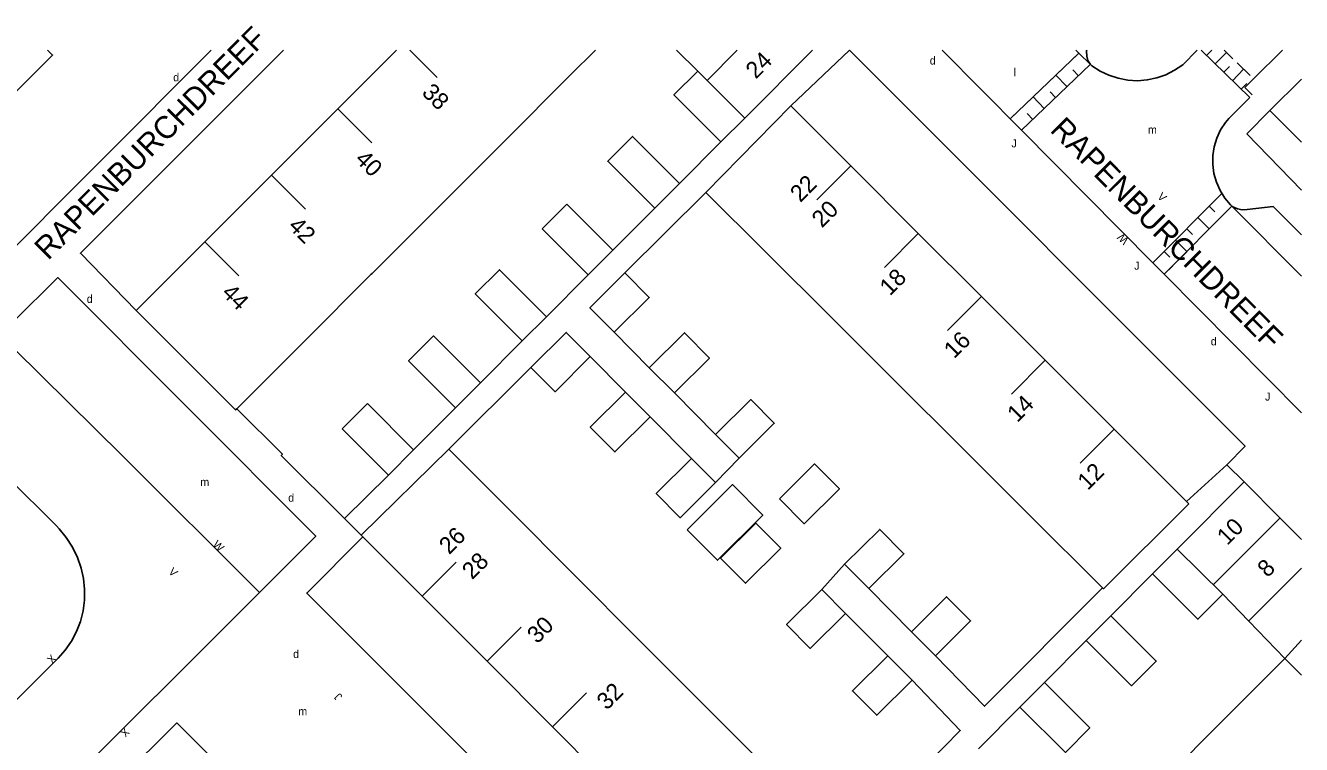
# Model space of a CAD drawing. Extents: x 134999 to 136502, y 457398 to 459002.
# Drawn here: x 136420.3 to 136500, y 458956.6 to 459001.5 of the extents above; entities that cross this region are included whole.
import ezdxf

# ---------------------------------------------------------------- set-up
doc = ezdxf.new("R2010")
doc.units = 0
for name, color, linetype in [('RI_DGTB_15', 7, 'Continuous'), ('RI_DGTB_23', 7, 'Continuous'), ('RI_DGTB_29', 7, 'Continuous'), ('RI_DGTB_3', 7, 'Continuous'), ('RI_DGTB_30', 7, 'Continuous'), ('RI_DGTB_31', 7, 'Continuous'), ('RI_DGTB_35', 7, 'Continuous'), ('RI_DGTB_36', 7, 'Continuous'), ('RI_DGTB_37', 7, 'Continuous'), ('RI_DGTB_4', 7, 'Continuous'), ('RI_DGTB_43', 7, 'Continuous'), ('RI_DGTB_48', 7, 'Continuous'), ('RI_DGTB_53', 7, 'Continuous'), ('RI_DGTB_54', 7, 'Continuous'), ('RI_DGTB_6', 7, 'Continuous'), ('RI_DGTB_7', 7, 'Continuous')]:
    doc.layers.add(name, color=color, linetype=linetype)

msp = doc.modelspace()

# ---------------------------------------------------------------- linework, layer by layer
at = {"layer": 'RI_DGTB_15'}
for p, q in [((136444.297, 459000), (136446.002, 458998.295)), ((136464.736, 459000), (136462.871, 458998.099)), ((136465.219, 458995.758), (136462.279, 458998.689)), ((136439.791, 458996.325), (136441.913, 458994.204)), ((136435.657, 458992.191), (136437.779, 458990.07)), ((136471.838, 458992.778), (136469.718, 458990.656)), ((136476.062, 458988.557), (136473.942, 458986.435)), ((136431.483, 458988.019), (136433.605, 458985.898)), ((136480.01, 458984.613), (136477.89, 458982.491)), ((136483.996, 458980.628), (136481.876, 458978.506)), ((136488.302, 458976.327), (136486.182, 458974.205)), ((136494.489, 458966.608), (136498.646, 458970.782)), ((136492.243, 458968.845), (136495.082, 458966.017)), ((136445.059, 458965.903), (136447.183, 458968.023)), ((136496.735, 458964.371), (136500, 458967.65)), ((136449.121, 458961.835), (136451.245, 458963.955)), ((136498.969, 458962.018), (136500, 458963.157)), ((136498.969, 458962.018), (136500, 458960.957)), ((136453.211, 458957.737), (136455.335, 458959.857))]:
    msp.add_line(p, q, dxfattribs=at)
at = {"layer": 'RI_DGTB_23'}
for p, q in [((136496.412, 458973.031), (136495.346, 458974.108)), ((136440.219, 458970.747), (136441.267, 458969.702))]:
    msp.add_line(p, q, dxfattribs=at)
at = {"layer": 'RI_DGTB_3'}
for p, q in [((136421.687, 458999.982), (136421.669, 459000)), ((136439.791, 458996.325), (136443.466, 459000)), ((136454.334, 458998.448), (136455.887, 459000)), ((136462.279, 458998.689), (136460.965, 459000)), ((136469.462, 459000), (136465.219, 458995.758)), ((136450.165, 458994.279), (136454.334, 458998.448)), ((136435.657, 458992.191), (136439.791, 458996.325)), ((136471.838, 458992.778), (136468.098, 458996.515)), ((136446.017, 458990.133), (136450.165, 458994.279)), ((136431.483, 458988.019), (136435.657, 458992.191)), ((136476.062, 458988.557), (136471.838, 458992.778)), ((136480.01, 458984.613), (136476.062, 458988.557)), ((136427.196, 458983.732), (136431.483, 458988.019)), ((136437.71, 458981.826), (136441.883, 458985.999)), ((136483.996, 458980.628), (136480.01, 458984.613)), ((136433.486, 458977.602), (136437.71, 458981.826)), ((136488.302, 458976.327), (136483.996, 458980.628)), ((136492.817, 458971.814), (136488.302, 458976.327)), ((136492.96, 458971.674), (136492.817, 458971.814)), ((136441.267, 458969.702), (136441.37, 458969.599)), ((136441.37, 458969.599), (136445.059, 458965.903)), ((136445.059, 458965.903), (136449.121, 458961.834)), ((136449.121, 458961.834), (136453.211, 458957.737)), ((136453.211, 458957.737), (136457.428, 458953.512))]:
    msp.add_line(p, q, dxfattribs=at)
for points in [[(136416.59, 458994.337), (136421.977, 458999.691), (136421.687, 458999.982)], [(136498.033, 458996.22), (136500, 458998.188)], [(136500, 458994.252), (136498.033, 458996.22)], [(136446.017, 458990.133), (136442.502, 458986.619), (136441.941, 458986.056), (136441.883, 458985.999)], [(136427.196, 458983.732), (136433.415, 458977.531), (136433.486, 458977.602)]]:
    msp.add_lwpolyline(points, dxfattribs=at)
at = {"layer": 'RI_DGTB_31'}
for p, q in [((136485.549, 458999.295), (136486.092, 458999.816)), ((136493.727, 459000), (136496.768, 458997.041)), ((136494.07, 458999.666), (136494.395, 459000)), ((136494.61, 458999.141), (136495.307, 458999.858)), ((136495.161, 459000), (136495.712, 458999.464)), ((136482.509, 458994.998), (136486.802, 458999.11)), ((136484.124, 458997.931), (136485.193, 458998.954)), ((136485.35, 458997.72), (136484.658, 458998.442)), ((136486.062, 458998.403), (136485.717, 458998.764)), ((136495.149, 458998.616), (136495.498, 458998.975)), ((136495.689, 458998.091), (136496.386, 458998.808)), ((136495.981, 458999.202), (136496.791, 458998.414)), ((136496.228, 458997.566), (136496.577, 458997.925)), ((136482.699, 458996.566), (136483.768, 458997.589)), ((136483.925, 458996.356), (136483.234, 458997.078)), ((136484.638, 458997.038), (136484.292, 458997.399)), ((136481.804, 458995.709), (136482.343, 458996.225)), ((136483.213, 458995.673), (136482.867, 458996.034)), ((136495.028, 458991.053), (136490.721, 458986.714)), ((136494.237, 458990.255), (136494.591, 458989.902)), ((136495.65, 458990.259), (136495.122, 458989.727)), ((136493.533, 458989.546), (136494.243, 458988.841)), ((136494.77, 458989.373), (136493.715, 458988.31)), ((136492.126, 458988.128), (136492.835, 458987.424)), ((136492.829, 458988.837), (136493.184, 458988.485)), ((136491.422, 458987.419), (136491.777, 458987.067)), ((136493.363, 458987.955), (136492.308, 458986.892)), ((136491.956, 458986.538), (136491.426, 458986.004))]:
    msp.add_line(p, q, dxfattribs=at)
at = {"layer": 'RI_DGTB_4'}
for p, q in [((136462.793, 458991.113), (136468.098, 458996.515)), ((136466.499, 458987.42), (136462.793, 458991.113)), ((136470.698, 458983.236), (136466.499, 458987.42)), ((136474.68, 458979.267), (136470.698, 458983.236)), ((136478.719, 458975.242), (136474.68, 458979.267)), ((136446.728, 458975.089), (136441.267, 458969.702)), ((136450.472, 458971.335), (136446.728, 458975.089)), ((136482.973, 458971.002), (136478.719, 458975.242)), ((136492.243, 458968.845), (136496.412, 458973.031)), ((136498.654, 458970.789), (136496.412, 458973.031)), ((136454.563, 458967.232), (136450.472, 458971.335)), ((136487.571, 458966.42), (136482.973, 458971.002)), ((136500, 458969.443), (136498.654, 458970.789)), ((136458.621, 458963.163), (136454.563, 458967.232)), ((136496.708, 458964.344), (136495.082, 458966.017)), ((136498.969, 458962.018), (136496.708, 458964.344)), ((136462.789, 458958.984), (136458.621, 458963.163)), ((136494.847, 458957.896), (136498.969, 458962.018)), ((136466.861, 458954.9), (136462.789, 458958.984)), ((136490.687, 458953.735), (136494.847, 458957.896))]:
    msp.add_line(p, q, dxfattribs=at)
msp.add_lwpolyline([(136492.96, 458971.674), (136487.631, 458966.36), (136487.571, 458966.42)], dxfattribs=at)
at = {"layer": 'RI_DGTB_48'}
msp.add_line((136421.687, 458999.982), (136421.706, 459000), dxfattribs=at)
at = {"layer": 'RI_DGTB_53'}
for p, q in [((136493.492, 459000), (136492.58, 458999.087)), ((136496.465, 458997.668), (136496.917, 458997.218)), ((136496.768, 458997.041), (136495.466, 458995.733)), ((136482.509, 458994.998), (136490.721, 458986.714))]:
    msp.add_line(p, q, dxfattribs=at)
for points in [[(136497.005, 458998.206), (136498.809, 459000)], [(136492.58, 458999.087), (136492.077, 458998.742), (136491.533, 458998.467), (136490.957, 458998.264), (136490.36, 458998.139), (136489.752, 458998.092), (136489.143, 458998.126), (136488.544, 458998.239), (136487.964, 458998.429), (136487.414, 458998.694), (136486.904, 458999.028), (136486.818, 458999.094)], [(136496.465, 458997.668), (136497.005, 458998.206)], [(136495.466, 458995.733), (136495.245, 458995.487), (136494.939, 458995.015), (136494.703, 458994.505), (136494.541, 458993.967), (136494.457, 458993.411), (136494.453, 458992.848), (136494.529, 458992.291), (136494.683, 458991.751), (136494.912, 458991.237), (136495.212, 458990.761), (136495.576, 458990.333), (136495.65, 458990.259)]]:
    msp.add_lwpolyline(points, dxfattribs=at)
at = {"layer": 'RI_DGTB_54'}
for p, q in [((136468.098, 458996.515), (136471.764, 459000)), ((136482.509, 458994.998), (136477.55, 459000)), ((136486.092, 458999.816), (136481.804, 458995.709)), ((136485.907, 459000), (136486.092, 458999.816)), ((136486.092, 458999.816), (136486.818, 458999.094)), ((136461.143, 458991.676), (136463.729, 458994.265)), ((136457.737, 458986.084), (136462.793, 458991.113)), ((136456.977, 458987.505), (136459.6, 458990.132)), ((136500, 458985.876), (136495.65, 458990.259)), ((136452.834, 458983.354), (136455.445, 458985.97)), ((136448.703, 458979.217), (136451.323, 458981.84)), ((136459.253, 458980.17), (136457.059, 458982.378)), ((136446.728, 458975.089), (136451.864, 458980.18)), ((136455.571, 458980.862), (136457.775, 458978.645)), ((136463.402, 458975.995), (136460.823, 458978.59)), ((136444.533, 458975.04), (136447.152, 458977.664)), ((136459.314, 458977.099), (136461.892, 458974.507)), ((136463.396, 458972.995), (136464.871, 458974.516)), ((136470.033, 458966.32), (136471.456, 458967.889)), ((136490.696, 458967.292), (136488.09, 458964.675)), ((136475.637, 458963.683), (136472.965, 458966.37)), ((136471.518, 458964.828), (136474.154, 458962.178)), ((136486.552, 458963.13), (136483.937, 458960.506)), ((136482.409, 458958.971), (136479.814, 458956.366))]:
    msp.add_line(p, q, dxfattribs=at)
for points in [[(136431.893, 459000), (136417.948, 458986.042), (136413.063, 458990.931)], [(136436.4, 459000), (136423.716, 458987.314), (136427.196, 458983.732)], [(136495.346, 458974.108), (136496.472, 458975.258), (136471.764, 459000)], [(136486.818, 458999.094), (136486.663, 458999.346), (136486.581, 458999.631), (136486.578, 458999.927), (136486.59, 459000)], [(136495.65, 458990.259), (136491.425, 458986.003)], [(136500, 458988.467), (136498.237, 458990.229), (136496.616, 458990.056), (136496.304, 458990.031), (136495.996, 458990.086), (136495.712, 458990.217), (136495.65, 458990.259)], [(136491.425, 458986.003), (136490.721, 458986.714)], [(136434.895, 458966.14), (136438.415, 458969.654), (136422.312, 458985.797), (136419.494, 458983.016), (136419.211, 458982.853), (136418.896, 458982.763), (136418.57, 458982.752), (136418.25, 458982.821), (136417.957, 458982.964), (136417.879, 458983.019)], [(136500, 458977.355), (136491.425, 458986.003)], [(136434.895, 458966.14), (136426.341, 458974.656), (136417.879, 458983.019)], [(136440.219, 458970.747), (136436.269, 458974.686), (136436.341, 458974.758), (136433.486, 458977.602)], [(136492.817, 458971.814), (136495.34, 458974.102), (136495.346, 458974.108)], [(136417.109, 458956.819), (136422.328, 458962.024), (136422.775, 458962.533), (136423.158, 458963.091), (136423.474, 458963.69), (136423.716, 458964.323), (136423.882, 458964.979), (136423.97, 458965.651), (136423.978, 458966.328), (136423.906, 458967.001), (136423.76, 458967.646), (136423.525, 458968.317), (136423.215, 458968.957), (136422.836, 458969.559), (136422.392, 458970.114), (136422.219, 458970.299), (136419.163, 458973.33)], [(136442.96, 458973.464), (136440.219, 458970.747)], [(136466.059, 458944.866), (136462.575, 458941.373), (136437.855, 458966.096), (136441.37, 458969.599)], [(136434.895, 458966.14), (136421.934, 458953.173), (136407.421, 458938.592), (136395.822, 458927.078), (136395.379, 458926.547), (136395.001, 458925.968), (136394.692, 458925.35), (136394.457, 458924.7), (136394.298, 458924.027), (136394.218, 458923.34), (136394.218, 458922.649), (136394.297, 458921.962), (136394.45, 458921.307), (136394.734, 458920.6), (136395.091, 458919.927), (136395.517, 458919.295), (136396.003, 458918.714), (136401.601, 458913.094), (136421.908, 458892.841), (136433.551, 458881.2)], [(136487.571, 458966.42), (136480.189, 458959.026), (136477.136, 458962.172)], [(136471.527, 458950.222), (136478.683, 458957.514), (136475.67, 458960.653)], [(136453.233, 458932.042), (136453.244, 458932.053), (136454.44, 458933.249), (136429.746, 458957.99), (136426.126, 458954.386)]]:
    msp.add_lwpolyline(points, dxfattribs=at)
at = {"layer": 'RI_DGTB_6'}
for p, q in [((136465.219, 458995.758), (136463.729, 458994.265)), ((136459.6, 458990.132), (136461.143, 458991.676)), ((136452.564, 458988.846), (136454.101, 458990.386)), ((136455.445, 458985.97), (136456.977, 458987.505)), ((136451.323, 458981.84), (136452.834, 458983.354)), ((136459.253, 458980.17), (136460.823, 458978.59)), ((136447.152, 458977.664), (136448.703, 458979.217)), ((136459.314, 458977.099), (136457.775, 458978.645)), ((136463.402, 458975.995), (136464.871, 458974.516)), ((136442.96, 458973.464), (136444.533, 458975.04)), ((136463.396, 458972.995), (136461.892, 458974.507)), ((136490.696, 458967.292), (136492.243, 458968.845)), ((136471.456, 458967.889), (136472.965, 458966.37)), ((136471.518, 458964.828), (136470.033, 458966.32)), ((136486.552, 458963.13), (136488.09, 458964.675)), ((136475.637, 458963.683), (136477.136, 458962.172)), ((136475.67, 458960.653), (136474.154, 458962.178)), ((136482.409, 458958.971), (136483.937, 458960.506))]:
    msp.add_line(p, q, dxfattribs=at)
for points in [[(136463.729, 458994.265), (136460.791, 458997.198), (136462.279, 458998.689)], [(136459.6, 458990.132), (136456.663, 458993.064), (136458.206, 458994.608), (136461.143, 458991.676)], [(136454.101, 458990.386), (136456.977, 458987.505)], [(136455.445, 458985.97), (136452.564, 458988.846)], [(136451.323, 458981.84), (136448.385, 458984.773), (136449.897, 458986.286), (136452.834, 458983.354)], [(136457.737, 458986.084), (136455.543, 458983.904), (136457.059, 458982.378)], [(136457.059, 458982.378), (136459.253, 458984.558), (136457.737, 458986.084)], [(136447.152, 458977.664), (136444.215, 458980.596), (136445.766, 458982.149), (136448.703, 458979.217)], [(136451.864, 458980.18), (136454.068, 458982.372), (136455.571, 458980.862)], [(136459.253, 458980.17), (136461.447, 458982.35), (136463.017, 458980.77), (136460.823, 458978.59)], [(136455.571, 458980.862), (136453.366, 458978.669), (136451.864, 458980.18)], [(136457.775, 458978.645), (136455.571, 458976.453), (136457.109, 458974.906), (136459.314, 458977.099)], [(136440.072, 458976.347), (136441.645, 458977.923)], [(136441.645, 458977.923), (136444.533, 458975.04)], [(136463.402, 458975.995), (136465.596, 458978.175), (136467.066, 458976.697), (136464.871, 458974.516)], [(136442.96, 458973.464), (136440.072, 458976.347)], [(136461.892, 458974.507), (136459.687, 458972.314), (136461.191, 458970.802), (136463.396, 458972.995)], [(136467.392, 458971.979), (136468.942, 458970.419), (136471.136, 458972.599), (136469.586, 458974.159), (136467.392, 458971.979)], [(136461.62, 458970.037), (136464.453, 458972.868), (136466.349, 458970.969), (136463.516, 458968.139), (136461.62, 458970.037)], [(136463.713, 458968.269), (136465.266, 458966.707), (136467.47, 458968.899), (136465.916, 458970.46), (136463.713, 458968.269)], [(136471.456, 458967.889), (136473.65, 458970.069), (136475.159, 458968.55), (136472.965, 458966.37)], [(136490.696, 458967.292), (136493.535, 458964.464), (136495.082, 458966.017)], [(136470.033, 458966.32), (136467.83, 458964.129), (136469.314, 458962.636), (136471.518, 458964.828)], [(136475.637, 458963.683), (136477.83, 458965.862), (136479.33, 458964.352), (136477.136, 458962.172)], [(136486.552, 458963.13), (136489.391, 458960.302), (136490.929, 458961.847), (136488.09, 458964.675)], [(136474.154, 458962.178), (136471.95, 458959.986), (136473.466, 458958.461), (136475.67, 458960.653)], [(136482.409, 458958.971), (136485.248, 458956.143), (136486.777, 458957.677), (136483.937, 458960.506)]]:
    msp.add_lwpolyline(points, dxfattribs=at)
at = {"layer": 'RI_DGTB_7'}
for q in [(136498.033, 458996.22), (136500, 458991.251)]:
    msp.add_line((136496.593, 458994.778), q, dxfattribs=at)

# ---------------------------------------------------------------- texts
at = {"layer": 'RI_DGTB_29'}
for p in [(136476.775, 458999.1), (136429.516, 458998.056), (136424.111, 458984.214), (136494.331, 458981.563), (136436.699, 458971.802), (136437.004, 458962.04)]:
    msp.add_text('d', height=0.5, dxfattribs=at).set_placement(p)
at = {"layer": 'RI_DGTB_30'}
for s, rotation, p in [('V', 315.14468, (136490.958, 458990.808)), ('W', 135.12205, (136489.24, 458988.155)), ('W', 315.7088, (136431.943, 458969.076)), ('V', 315.84616, (136429.178, 458967.377)), ('X', 45.65805, (136421.949, 458961.638)), ('X', 225.65805, (136426.481, 458957.722))]:
    msp.add_text(s, height=0.5, rotation=rotation, dxfattribs=at).set_placement(p)
at = {"layer": 'RI_DGTB_31'}
for p in [(136481.886, 458993.927), (136489.551, 458986.287), (136497.724, 458978.114)]:
    msp.add_text('J', height=0.5, dxfattribs=at).set_placement(p)
msp.add_text('J', height=0.5, rotation=134.70625, dxfattribs=at).set_placement((136440.113, 458959.663))
at = {"layer": 'RI_DGTB_35'}
for s, rotation, p in [('24', 45.0232, (136465.914, 458998.148)), ('22', 45.0232, (136468.692, 458990.445)), ('44', 314.9922, (136432.479, 458984.774)), ('12', 45.0232, (136486.648, 458972.466)), ('10', 45.0232, (136495.357, 458969.025)), ('26', 44.9535, (136446.756, 458968.462))]:
    msp.add_text(s, height=1.054, rotation=rotation, dxfattribs=at).set_placement(p)
at = {"layer": 'RI_DGTB_36'}
for s, rotation, p in [('38', 314.9922, (136444.992, 458997.286)), ('40', 314.9922, (136440.821, 458993.116)), ('20', 45.0232, (136470.044, 458988.855)), ('42', 314.9922, (136436.65, 458988.944)), ('18', 45.0232, (136474.287, 458984.605)), ('16', 45.0232, (136478.297, 458980.681)), ('14', 45.0232, (136482.252, 458976.704)), ('28', 44.9457, (136448.192, 458966.886)), ('8', 45.0232, (136497.881, 458967.019)), ('30', 44.9457, (136452.258, 458962.882)), ('32', 44.9457, (136456.607, 458958.738))]:
    msp.add_text(s, height=1.054, rotation=rotation, dxfattribs=at).set_placement(p)
at = {"layer": 'RI_DGTB_37'}
for height, rotation, p in [(1.39999, 45.08791, (136421.702, 458986.825)), (1.4, 314.91848, (136484.228, 458994.957))]:
    msp.add_text('RAPENBURCHDREEF', height=height, rotation=rotation, dxfattribs=at).set_placement(p)
at = {"layer": 'RI_DGTB_43'}
for s, p in [('l', (136482.024, 458998.37)), ('m', (136490.408, 458994.78)), ('m', (136431.207, 458972.778)), ('m', (136437.328, 458958.459))]:
    msp.add_text(s, height=0.5, dxfattribs=at).set_placement(p)

doc.saveas('drawing.dxf')
